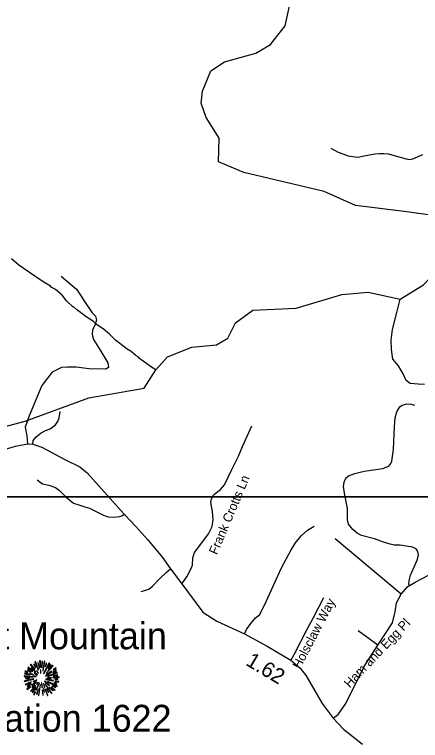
# Model space of a CAD drawing. Extents: x 1159738 to 1321356, y 736314 to 882035.
# Drawn here: x 1285565 to 1288891, y 780303 to 786244 of the extents above; entities that cross this region are included whole.
import ezdxf

# ---------------------------------------------------------------- set-up
doc = ezdxf.new("R2010")
doc.units = 0
for name, color, linetype in [('Exist Geographical Mountain Summit CELL', 7, 'Continuous'), ('Exist Geographical Mountain Summit Elevation Number Label', 7, 'Continuous'), ('Exist Geographical Mountain Summit Label', 7, 'Continuous'), ('Exist Hydrographic Creek Single Shore', 7, 'Continuous'), ('Exist Hydrographic Misc Water Feature', 7, 'Continuous'), ('Exist Road Non-System Type 51', 7, 'Continuous'), ('Exist Road Non-System Type 51 Label', 7, 'Continuous'), ('Exist Road Secondary Mileage Hundredths English Label', 7, 'Continuous'), ('Exist Road Secondary Type 51 Attributed', 7, 'Continuous'), ('Map Preparation Inset Cut Line', 7, 'Continuous')]:
    doc.layers.add(name, color=color, linetype=linetype)

msp = doc.modelspace()

# ---------------------------------------------------------------- linework, layer by layer
at = {"layer": 'Exist Geographical Mountain Summit CELL'}
for points in [[(1285733, 780945.6), (1285759.2, 780878.7), (1285762.1, 780879.8), (1285738.1, 780948.1)], [(1285771.5, 780955), (1285775.6, 780903.1), (1285778.8, 780903.5), (1285777.4, 780956.1)], [(1285787.6, 780900.9), (1285791.5, 780900.9), (1285795.1, 780948.1), (1285789.7, 780948.1)], [(1285799.5, 780872.5), (1285814.4, 780949.6), (1285808.9, 780951.4), (1285796.2, 780873.3)], [(1285674.1, 780897.6), (1285713.7, 780867.1), (1285715.9, 780869.3), (1285677.8, 780902)], [(1285694.5, 780922.4), (1285730.4, 780884.9), (1285733.8, 780887.4), (1285698.5, 780927.1)], [(1285702.5, 780894.7), (1285735.2, 780865.6), (1285737.4, 780867.8), (1285705.4, 780899.8)], [(1285722.1, 780923.8), (1285737.7, 780902), (1285739.5, 780903.5), (1285726.1, 780927.8)], [(1285766.8, 780893.6), (1285769.3, 780894.4), (1285760.3, 780942.3), (1285755.9, 780941.2)], [(1285802.8, 780850.7), (1285805.7, 780848.9), (1285854.4, 780933.6), (1285848.9, 780937.3)], [(1285817.3, 780907.8), (1285820.6, 780906.7), (1285830.1, 780933.6), (1285825.3, 780935.4)], [(1285823.8, 780852.2), (1285826, 780850), (1285881.6, 780914.3), (1285877.6, 780919.1)], [(1285861.3, 780923.8), (1285840.2, 780890.4), (1285843.1, 780889.2), (1285865.6, 780920.6)], [(1285881.6, 780880.2), (1285883.5, 780877.7), (1285906.3, 780894), (1285902.7, 780897.6)], [(1285645.7, 780827.5), (1285717.8, 780820.6), (1285718.1, 780823.5), (1285645.7, 780832.5)], [(1285648.3, 780848.5), (1285689.8, 780839.1), (1285690.9, 780842.4), (1285649.5, 780853.3)], [(1285651.3, 780867.8), (1285673.7, 780859.1), (1285674.9, 780862), (1285652.7, 780872.9)], [(1285673.1, 780878.7), (1285698.8, 780862.4), (1285701.1, 780865), (1285675.9, 780882.7)], [(1285689.8, 780850.7), (1285720.3, 780838.8), (1285721.4, 780840.9), (1285692, 780854.8)], [(1285726.1, 780856.2), (1285751.2, 780837.3), (1285753.3, 780840.2), (1285728.6, 780859.4)], [(1285726.4, 780826.4), (1285743.5, 780824.2), (1285743.9, 780826.4), (1285727.2, 780830.7)], [(1285745.7, 780869.3), (1285759.6, 780852.9), (1285761.7, 780855.1), (1285749, 780872.2)], [(1285777, 780881.7), (1285778.4, 780852.6), (1285781, 780852.9), (1285781, 780882)], [(1285820.6, 780832.2), (1285822.4, 780829.7), (1285871.1, 780865.6), (1285867.9, 780870)], [(1285837.6, 780829.3), (1285838.7, 780827.1), (1285916.9, 780855.8), (1285915.1, 780860.5)], [(1285881.6, 780857.3), (1285909.2, 780872.2), (1285906.3, 780877.3), (1285880.2, 780859.8)], [(1285883.5, 780829.3), (1285920.2, 780835.8), (1285918.7, 780841.3), (1285882, 780831.5)], [(1285644.3, 780789.7), (1285645.7, 780784.6), (1285681.8, 780795.2), (1285679.6, 780798.4)], [(1285654.1, 780762), (1285656.7, 780757.4), (1285702.1, 780777.3), (1285700.7, 780782.1)], [(1285657.8, 780810.1), (1285687.6, 780811.5), (1285687.6, 780815.1), (1285656.7, 780815.1)], [(1285671.6, 780746.1), (1285700.7, 780762.8), (1285698.5, 780766.4), (1285669.4, 780751.1)], [(1285690.2, 780801), (1285691.2, 780796.2), (1285724.3, 780804.6), (1285723.6, 780808.3)], [(1285707.9, 780755.6), (1285710.8, 780751.9), (1285745.3, 780780.3), (1285743.5, 780782.8)], [(1285717.8, 780786.8), (1285720, 780782.1), (1285748.7, 780797.3), (1285747.6, 780800.6)], [(1285739.5, 780715.6), (1285743.9, 780713.8), (1285770.5, 780772.2), (1285767.9, 780773)], [(1285746.5, 780765), (1285749.7, 780762), (1285759.9, 780778.4), (1285758, 780779.9)], [(1285786.4, 780774.1), (1285790.4, 780737), (1285794.8, 780737.3), (1285789.7, 780774.8)], [(1285802.5, 780765.4), (1285811.1, 780735.5), (1285815.2, 780737.3), (1285804.6, 780766.4)], [(1285810.8, 780785.7), (1285849.3, 780750.4), (1285851.8, 780754.8), (1285812.6, 780787.9)], [(1285822, 780802.8), (1285882.8, 780790.8), (1285883.8, 780795.2), (1285823.1, 780806.4)], [(1285835.8, 780783.2), (1285914, 780745), (1285915.8, 780750.4), (1285837.3, 780786.1)], [(1285836.6, 780816.6), (1285836.6, 780813.7), (1285866.7, 780813.7), (1285867.5, 780818.7)], [(1285879.8, 780815.5), (1285932.2, 780818.7), (1285932.5, 780823.5), (1285880.2, 780818.7)], [(1285889.3, 780773), (1285910.3, 780765), (1285912.2, 780769.4), (1285890.7, 780776.2)], [(1285894.7, 780803.5), (1285921.2, 780801.3), (1285921.2, 780805.7), (1285895.1, 780806.7)], [(1285898.8, 780786.4), (1285927, 780779.1), (1285927.8, 780784.6), (1285899.8, 780790.8)], [(1285665.4, 780725.4), (1285668.3, 780721.3), (1285696.7, 780742.5), (1285694.1, 780745.7)], [(1285696.3, 780705.7), (1285699.2, 780703.2), (1285739.9, 780750.8), (1285737, 780752.9)], [(1285711.6, 780737), (1285730.8, 780755.2), (1285727.5, 780757.4), (1285707.2, 780740.3)], [(1285736.3, 780737), (1285711.2, 780697.8), (1285714.4, 780695.2), (1285740.3, 780734.8)], [(1285751.2, 780680.3), (1285763.2, 780723.2), (1285759.6, 780723.6), (1285746.8, 780681.3)], [(1285761, 780670.2), (1285765.7, 780669), (1285778.4, 780758.4), (1285775.2, 780759.2)], [(1285792.6, 780715.6), (1285796.2, 780673.1), (1285800.3, 780674.1), (1285796.9, 780715.6)], [(1285812.2, 780698.8), (1285806.8, 780728.7), (1285803.5, 780728.7), (1285807.9, 780697.8)], [(1285817, 780763.1), (1285867.5, 780688.3), (1285871.1, 780691.2), (1285819.5, 780764.2)], [(1285817, 780720.3), (1285834.4, 780670.5), (1285838.7, 780672.3), (1285819.9, 780721)], [(1285827.4, 780726.1), (1285843.5, 780696.6), (1285847.5, 780698.8), (1285831.2, 780727.6)], [(1285849.3, 780737.3), (1285879.4, 780708.3), (1285882.8, 780710.9), (1285851.5, 780739.9)], [(1285866, 780738), (1285896.5, 780712.3), (1285899.8, 780715.9), (1285867.9, 780740.7)], [(1285875.1, 780749), (1285900.2, 780735.9), (1285902.7, 780739.6), (1285877.3, 780752.9)], [(1285721.4, 780678.5), (1285726.1, 780675.6), (1285737, 780700.3), (1285733.8, 780702.5)]]:
    msp.add_lwpolyline(points, close=True, dxfattribs=at)
at = {"layer": 'Exist Hydrographic Creek Single Shore'}
for points in [[(1288724.7, 783913.9), (1288914.6, 784031.8), (1289086.2, 784208.4), (1289140.5, 784446.2), (1289076.2, 784503.2), (1288991.4, 784598.5), (1288778.7, 784628.4), (1288359.1, 784682.4), (1288101.4, 784796.4), (1287442.9, 784951.2), (1287236, 785039.6), (1287242.1, 785233.3), (1287134.2, 785401.3), (1287095.3, 785518.2), (1287104.3, 785617.2), (1287173.2, 785782.1), (1287284.5, 785855.7), (1287541.7, 785928.4), (1287662.4, 785999.6), (1287783.1, 786150.6), (1287841.3, 786415)], [(1285024.4, 782749.8), (1285651.6, 782915.1), (1286175.5, 783107.4), (1286627.5, 783187.1), (1286722.3, 783336.2), (1286817.5, 783442.5), (1287019.4, 783520.5), (1287219.5, 783539.5), (1287312.5, 783596.7), (1287374.5, 783720.2), (1287518.4, 783825.7), (1287873.7, 783841.8), (1288246.8, 783953.2), (1288462.9, 783972.9), (1288724.7, 783913.9)], [(1288922.9, 783217), (1288872.4, 783219.8), (1288807.8, 783225.4), (1288774.2, 783247.9), (1288748.9, 783304), (1288712.4, 783368.6), (1288664.9, 783424.5), (1288653.7, 783503.2), (1288650.9, 783579), (1288662.1, 783666.1), (1288698.6, 783806.5), (1288724.7, 783913.9)]]:
    msp.add_lwpolyline(points, dxfattribs=at)
at = {"layer": 'Exist Hydrographic Misc Water Feature'}
msp.add_lwpolyline([(1286722.3, 783336.2), (1286679.5, 783362.5), (1286589.5, 783429.3), (1286577.9, 783441.7), (1286558.2, 783454.3), (1286521.2, 783485.5), (1286487.7, 783506.5), (1286392.4, 783577.8), (1286343.4, 783627), (1286292.7, 783670.7), (1286237.8, 783708.4), (1286212.5, 783731.2), (1286151.7, 783771.1), (1286073.4, 783829.6), (1286048.1, 783852.3), (1286042.2, 783852.5), (1285991.6, 783902.1), (1285957, 783948.3), (1285902.3, 783993), (1285865, 784014.1), (1285861.2, 784020.2), (1285792.4, 784062.4), (1285600.3, 784192.5), (1285541.8, 784244.3)], dxfattribs=at)
at = {"layer": 'Exist Road Non-System Type 51'}
for p, q in [((1288732.9, 781500.2), (1288192.8, 781953)), ((1288541.3, 781081.9), (1288380.2, 781200.4))]:
    msp.add_line(p, q, dxfattribs=at)
for points in [[(1288158, 785151.3), (1288218.1, 785117.5), (1288254.3, 785103.1), (1288298.8, 785086.2), (1288356.6, 785079), (1288383, 785077.8), (1288416.8, 785083.8), (1288516.7, 785103.1), (1288554, 785105.5), (1288590.1, 785105.5), (1288629.8, 785103.1), (1288675.6, 785091), (1288774.3, 785062.1), (1288800.7, 785058.5), (1288828.4, 785063.3), (1288911.5, 785098.3)], [(1285947.5, 784104.1), (1286071.9, 783995.7), (1286105.6, 783947.4), (1286139.3, 783896.1), (1286202.2, 783803.8), (1286230, 783776), (1286237.3, 783742.3), (1286224.1, 783698.4), (1286205.1, 783664.7), (1286202.2, 783626.6), (1286212.4, 783584.1), (1286268.1, 783496.3), (1286330.7, 783393), (1286335.1, 783356.4), (1286314.6, 783341.8), (1286177, 783344.7), (1286071.7, 783357.9), (1285999.9, 783359.4), (1285950.2, 783355), (1285873.1, 783315.9), (1285788.2, 783207.5), (1285684.3, 782958.5), (1285653.5, 782866.3), (1285665.3, 782796), (1285671.1, 782731.5)], [(1288796.4, 781577.2), (1288797.1, 781611.7), (1288808.8, 781655.7), (1288864.4, 781778.7), (1288876.1, 781819.7), (1288870.3, 781849), (1288857.1, 781872.4), (1288824.9, 781884.1), (1288773.7, 781894.4), (1288723.9, 781900.3), (1288675.6, 781901.7), (1288643.4, 781910.5), (1288589.2, 781926.6), (1288514.6, 781954.4), (1288408.5, 781980.6), (1288372, 781999.6), (1288336.8, 782030.4), (1288301.7, 782072.9), (1288294.4, 782109.5), (1288294.4, 782201.8), (1288269.5, 782327.7), (1288259.3, 782381.2), (1288265.2, 782416.4), (1288278.4, 782448.6), (1288301.8, 782467.6), (1288353, 782488.1), (1288430.6, 782507.2), (1288582.8, 782529.1), (1288631.1, 782546.7), (1288648.7, 782570.2), (1288657.4, 782587.7), (1288668.9, 782685.1), (1288679.1, 782869.6), (1288685, 782942.9), (1288698.2, 782991.2), (1288721.6, 783033.7), (1288742.1, 783048.3), (1288780.1, 783058.6), (1288813.8, 783055.7), (1288841.6, 783046.9)], [(1285715, 782728.6), (1285719.4, 782757.9), (1285742.8, 782788.6), (1285783.8, 782819.4), (1285818.9, 782838.4), (1285858.4, 782853.1), (1285902.4, 782885.3), (1285921.4, 782914.6), (1285931.6, 782943.9), (1285940.4, 782995.1)], [(1286936.1, 781585.8), (1286977.1, 781641.4), (1287010.8, 781705.9), (1287024, 781736.6), (1287026.9, 781796.7), (1287038.6, 781840.6), (1287082.5, 781897.7), (1287154.2, 781992.9), (1287184.7, 782055), (1287192, 782109.2), (1287186.2, 782176.5), (1287174.4, 782249.8), (1287180.3, 782280.5), (1287197.9, 782315.7), (1287253.5, 782358.1), (1287287, 782395.5), (1287347, 782520), (1287401.1, 782628.4), (1287431.9, 782709), (1287510.9, 782878.9)], [(1285749.7, 782435.4), (1285795, 782403.2), (1285847.7, 782392.9), (1285900.4, 782372.4), (1285934.1, 782347.5), (1285989.7, 782293.3), (1286049.7, 782245), (1286084.8, 782234.7), (1286140.4, 782214.2), (1286180, 782204), (1286229.7, 782179.1), (1286300, 782143.9), (1286333.6, 782132.2), (1286376.1, 782130.7), (1286427.3, 782135.1), (1286449.3, 782145.4), (1286462.7, 782155.8)], [(1287449.2, 781174.4), (1287466.7, 781212.5), (1287500.4, 781259.4), (1287539.9, 781306.2), (1287572.1, 781331.1), (1287616, 781414.6), (1287684.8, 781567), (1287753.6, 781716.3), (1287832.5, 781863.7), (1287867.6, 781920.8), (1287913, 781977.9), (1287965.6, 782024.8), (1288019.8, 782055.6)], [(1286603.9, 781521.3), (1286665.4, 781540.4), (1286696.1, 781565.3), (1286753.2, 781626.8), (1286808.8, 781678), (1286843.9, 781708.8)], [(1288732.9, 781500.2), (1288787.4, 781564.2), (1288846.6, 781599.8), (1288961.5, 781658.5)], [(1288541.3, 781081.9), (1288661.8, 781265.5), (1288683.1, 781355.6), (1288695, 781429.1), (1288732.9, 781500.2)], [(1288095.7, 781470.1), (1288010.8, 781307.5), (1287956.7, 781206.4), (1287852.8, 781004.8), (1287828, 780959.3)], [(1288174.7, 780485.7), (1288216.8, 780515.3), (1288278.3, 780605.4), (1288430, 780908.8), (1288541.3, 781081.9)]]:
    msp.add_lwpolyline(points, dxfattribs=at)
at = {"layer": 'Exist Road Secondary Type 51 Attributed'}
msp.add_lwpolyline([(1285414, 782666.5), (1285573, 782710.6), (1285671.1, 782731.5), (1285715, 782728.6), (1285789.7, 782703.7), (1285978.1, 782602.1), (1286099.6, 782542), (1286161.1, 782492.2), (1286462.7, 782155.8), (1286560.2, 782053.9), (1286658.3, 781945.5), (1286778.3, 781800.5), (1286843.9, 781708.8), (1286936.1, 781585.8), (1287107.2, 781353.4), (1287222.7, 781279.3), (1287449.2, 781174.4), (1287635.2, 781074.6), (1287828, 780959.3), (1287905.4, 780894.4), (1287955.5, 780832.7), (1288086, 780605.4), (1288174.7, 780485.7), (1288261.3, 780395.3), (1288414.8, 780271.6)], dxfattribs=at)
at = {"layer": 'Map Preparation Inset Cut Line'}
for points in [[(1213574.8, 811005.5), (1289258, 811005.5), (1289258, 782300.2), (1274049.2, 782296.9), (1274049.2, 766757), (1213574.8, 766757)], [(1274049.2, 782296.9), (1310076.7, 782296.9), (1310076.7, 766757), (1274049.2, 766757)]]:
    msp.add_lwpolyline(points, close=True, dxfattribs=at)

# ---------------------------------------------------------------- texts
at = {"layer": 'Exist Geographical Mountain Summit Elevation Number Label'}
msp.add_text('Elevation 1622', height=220, dxfattribs=at).set_placement((1284905.6, 780374.8))
at = {"layer": 'Exist Geographical Mountain Summit Label'}
msp.add_text('Pilot Mountain', height=220, dxfattribs=at).set_placement((1284949.1, 781049.4))
at = {"layer": 'Exist Road Non-System Type 51 Label'}
for s, rotation, p in [('Frank Crotts Ln', 67.02414, (1287223.7, 781817.6)), ('Holsclaw Way', 62.41385, (1287904.4, 780882)), ('Ham and Egg Pl', 46.60258, (1288311.5, 780728))]:
    msp.add_text(s, height=75, rotation=rotation, dxfattribs=at).set_placement(p)
at = {"layer": 'Exist Road Secondary Mileage Hundredths English Label'}
msp.add_text('1.62', height=125, rotation=329.13908, dxfattribs=at).set_placement((1287452.1, 780924.5))

doc.saveas('drawing.dxf')
